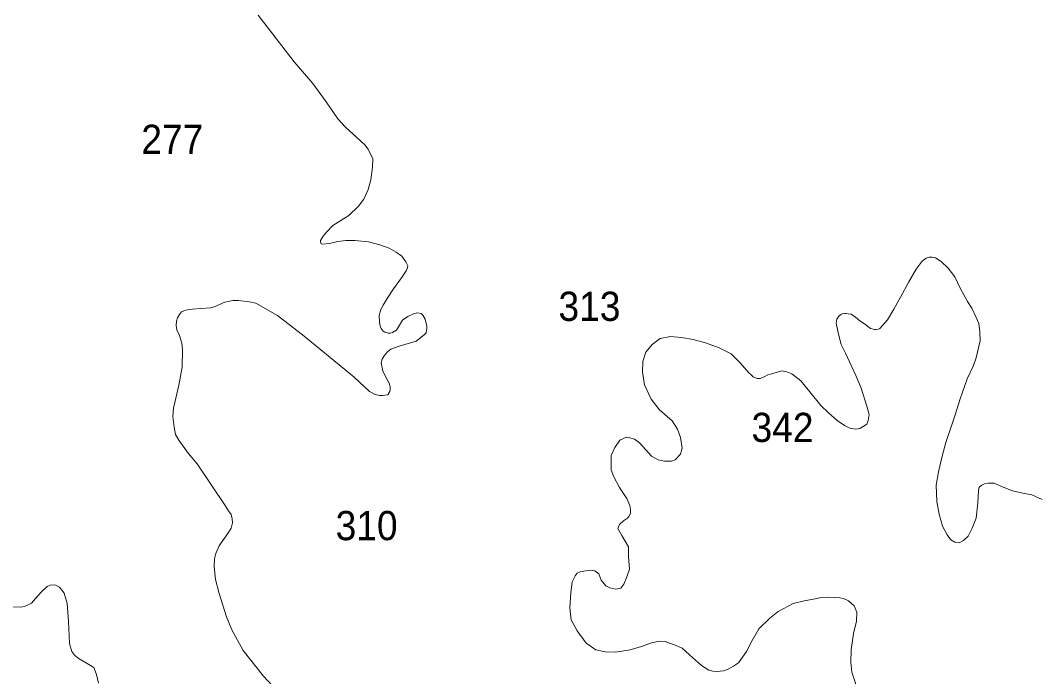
# Model space of a CAD drawing. Extents: x 445.4 to 500, y 8728.7 to 8784.
# Drawn here: x 454.45 to 460.01, y 8776.79 to 8780.39 of the extents above; entities that cross this region are included whole.
import ezdxf

# ---------------------------------------------------------------- set-up
doc = ezdxf.new("R2010")
doc.units = 0
doc.header["$LTSCALE"] = 0.064
doc.layers.add('2', color=7, linetype='Continuous', lineweight=13)
doc.layers.add('21', color=7, linetype='Continuous')

msp = doc.modelspace()

# ---------------------------------------------------------------- linework, layer by layer
at = {"layer": '2'}
for points in [[(455.7484, 8780.4153), (455.9444, 8780.1589), (456.0467, 8780.0396), (456.1204, 8779.9395), (456.1836, 8779.8473), (456.2247, 8779.8022), (456.309, 8779.725), (456.3314, 8779.7041), (456.3504, 8779.6811), (456.3755, 8779.629), (456.3735, 8779.5819), (456.3635, 8779.5127), (456.3504, 8779.4606), (456.3253, 8779.4075), (456.2969, 8779.3688), (456.2437, 8779.3177), (456.1554, 8779.2626), (456.1213, 8779.2265), (456.1032, 8779.2045), (456.0892, 8779.1814), (456.0882, 8779.1734), (456.0922, 8779.1634), (456.1002, 8779.1614), (456.1373, 8779.1654), (456.1845, 8779.1754), (456.2267, 8779.1814), (456.2758, 8779.1814), (456.3511, 8779.1734), (456.4133, 8779.1584), (456.4639, 8779.1386), (456.5021, 8779.1176), (456.5342, 8779.0965), (456.5562, 8779.0645), (456.5663, 8779.0434), (456.5653, 8779.0314), (456.5572, 8779.0154), (456.5322, 8778.9773), (456.488, 8778.9171), (456.4536, 8778.8643), (456.4315, 8778.8272), (456.4195, 8778.8042), (456.4105, 8778.7701), (456.4115, 8778.737), (456.4145, 8778.713), (456.4205, 8778.7), (456.4325, 8778.6859), (456.4416, 8778.6799), (456.4586, 8778.6749), (456.4707, 8778.6749), (456.4827, 8778.6779), (456.5048, 8778.6909), (456.5379, 8778.7451), (456.566, 8778.7661), (456.5971, 8778.7801), (456.6202, 8778.7851), (456.6393, 8778.7821), (456.6493, 8778.7731), (456.6623, 8778.7501), (456.6704, 8778.712), (456.6704, 8778.702), (456.6674, 8778.6759), (456.6563, 8778.6649)], [(460.0385, 8777.7642), (459.9821, 8777.7889), (459.9325, 8777.7979), (459.8761, 8777.8115), (459.8242, 8777.8317), (459.7745, 8777.8542), (459.7429, 8777.8542), (459.7226, 8777.8497), (459.7068, 8777.843), (459.6933, 8777.8317), (459.6888, 8777.8137), (459.6865, 8777.7461), (459.6775, 8777.6628), (459.6549, 8777.6065), (459.6324, 8777.5637), (459.6075, 8777.5389), (459.5827, 8777.5277), (459.5602, 8777.5299), (459.5376, 8777.5435), (459.5173, 8777.5705), (459.4925, 8777.6178), (459.4743, 8777.6841), (459.4607, 8777.7539), (459.4585, 8777.8417), (459.4697, 8777.9161), (459.49, 8778.0016), (459.5104, 8778.076), (459.5433, 8778.1723), (459.5638, 8778.2336), (459.5884, 8778.3155), (459.628, 8778.4246), (459.6623, 8778.4979), (459.676, 8778.5402), (459.6883, 8778.5865), (459.6992, 8778.6316), (459.6965, 8778.682), (459.691, 8778.727), (459.676, 8778.7598), (459.6525, 8778.8113), (459.6292, 8778.8481), (459.5896, 8778.9204), (459.5595, 8778.9831), (459.524, 8779.0309), (459.4857, 8779.0663), (459.4543, 8779.0868), (459.4365, 8779.0909), (459.4188, 8779.0895), (459.4024, 8779.0841), (459.3819, 8779.0677), (459.3491, 8779.0241), (459.3088, 8778.9554), (459.2631, 8778.8708), (459.2254, 8778.8051), (459.1905, 8778.7474), (459.1649, 8778.7166), (459.1502, 8778.7005), (459.1421, 8778.6965), (459.13, 8778.6951), (459.1206, 8778.6951), (459.1139, 8778.6965), (459.0977, 8778.7005), (459.083, 8778.7099), (459.0655, 8778.7246), (459.04, 8778.7421), (459.0158, 8778.7622), (458.9929, 8778.7783), (458.9768, 8778.781), (458.9647, 8778.7823), (458.958, 8778.7823), (458.9432, 8778.7796), (458.9365, 8778.7769), (458.9257, 8778.7676), (458.9136, 8778.7501), (458.9106, 8778.7285), (458.924, 8778.6694), (458.9377, 8778.6119), (458.9624, 8778.5654), (459.0173, 8778.4423)], [(456.6563, 8778.6649), (456.6122, 8778.6308), (456.5198, 8778.6028), (456.4745, 8778.586), (456.4545, 8778.5729), (456.4364, 8778.5499), (456.4254, 8778.5318), (456.4214, 8778.5128), (456.4304, 8778.4687), (456.4424, 8778.4417), (456.4645, 8778.4006), (456.4695, 8778.3805), (456.4695, 8778.3675), (456.4675, 8778.3555), (456.4575, 8778.3364), (456.4404, 8778.3344), (456.4284, 8778.3334), (456.4113, 8778.3324), (456.3882, 8778.3384), (456.3571, 8778.3555), (456.2738, 8778.4336), (456.0912, 8778.583), (455.9994, 8778.6587), (455.8529, 8778.771), (455.7345, 8778.8391), (455.6994, 8778.8451), (455.6402, 8778.8522), (455.6091, 8778.8532), (455.565, 8778.8431), (455.507, 8778.8182), (455.4869, 8778.8122), (455.4347, 8778.8092), (455.3886, 8778.8052), (455.3665, 8778.8042), (455.3404, 8778.7972), (455.3273, 8778.7902), (455.3163, 8778.7761), (455.3063, 8778.7581), (455.3013, 8778.74), (455.2993, 8778.717), (455.3023, 8778.6919), (455.3173, 8778.6609), (455.3304, 8778.6198), (455.3334, 8778.5847), (455.3324, 8778.4887), (455.3143, 8778.3894), (455.2912, 8778.2952), (455.2842, 8778.2635), (455.2812, 8778.2184), (455.2872, 8778.1602), (455.2952, 8778.1202), (455.3133, 8778.0881), (455.3644, 8778.0179), (455.4146, 8777.9598), (455.5664, 8777.7316), (455.5856, 8777.7028), (455.5997, 8777.6827), (455.6047, 8777.6587), (455.6067, 8777.6366), (455.5997, 8777.6076), (455.5816, 8777.5775), (455.5445, 8777.5274), (455.5335, 8777.5113), (455.5164, 8777.4693), (455.5084, 8777.4392), (455.5074, 8777.3971), (455.5133, 8777.3271), (455.5334, 8777.2499), (455.5745, 8777.1216), (455.6036, 8777.0515), (455.6662, 8776.9374), (455.7776, 8776.7981), (455.8739, 8776.6939)], [(459.0173, 8778.4423), (459.0474, 8778.3738), (459.0776, 8778.2753), (459.0913, 8778.2288), (459.0858, 8778.196), (459.0776, 8778.1768), (459.0584, 8778.1631), (459.0392, 8778.1522), (459.0173, 8778.1494), (458.9844, 8778.1549), (458.9569, 8778.1686), (458.9158, 8778.196), (458.868, 8778.2378), (458.8269, 8778.2789), (458.7666, 8778.3528), (458.7172, 8778.413), (458.6679, 8778.4513), (458.6405, 8778.4622), (458.613, 8778.4677), (458.5829, 8778.4595), (458.5637, 8778.454), (458.5363, 8778.4458), (458.5171, 8778.4349), (458.4951, 8778.4266), (458.4787, 8778.4266), (458.4568, 8778.4349), (458.4458, 8778.4458), (458.4321, 8778.4568), (458.3855, 8778.5115), (458.3361, 8778.5607), (458.2703, 8778.5936), (458.1963, 8778.6209), (458.1277, 8778.6401), (458.0647, 8778.651), (458.0044, 8778.6565), (457.9468, 8778.6456), (457.9028, 8778.6115), (457.8699, 8778.5704), (457.8534, 8778.5184), (457.8507, 8778.4609), (457.8617, 8778.3925), (457.8973, 8778.3132), (457.9439, 8778.2557), (458.0125, 8778.1955), (458.0426, 8778.149), (458.0591, 8778.1025), (458.0673, 8778.045), (458.0591, 8778.0121), (458.0289, 8777.982), (458.0097, 8777.9738), (457.9713, 8777.9738), (457.9357, 8777.982), (457.9001, 8778.0012), (457.8699, 8778.0368), (457.8343, 8778.0751), (457.8068, 8778.0942), (457.7739, 8778.1025), (457.763, 8778.1052), (457.7273, 8778.0888), (457.6994, 8778.0488), (457.6802, 8778.005), (457.6802, 8777.9722), (457.6802, 8777.9256), (457.6939, 8777.8873), (457.7241, 8777.8299), (457.7652, 8777.7696), (457.7817, 8777.7313), (457.7844, 8777.7094), (457.7844, 8777.6876), (457.7762, 8777.6711), (457.768, 8777.6629), (457.746, 8777.6465), (457.7241, 8777.6273), (457.7159, 8777.6055), (457.7378, 8777.5671), (457.7734, 8777.5054), (457.7734, 8777.4506), (457.7789, 8777.3822), (457.7652, 8777.3412), (457.7488, 8777.3001), (457.7323, 8777.2782), (457.7049, 8777.2728), (457.672, 8777.281), (457.6501, 8777.2919), (457.6254, 8777.322), (457.6117, 8777.3576), (457.5897, 8777.374), (457.5651, 8777.3768), (457.5404, 8777.374), (457.5102, 8777.3685), (457.4938, 8777.3603), (457.4828, 8777.3467), (457.4664, 8777.3138), (457.4581, 8777.2536), (457.4526, 8777.1715), (457.4609, 8777.1058), (457.4938, 8777.0456), (457.5431, 8776.9772), (457.5952, 8776.9416), (457.6473, 8776.9307), (457.7021, 8776.928)], [(454.874, 8776.7583), (454.8632, 8776.807), (454.8492, 8776.8441), (454.8121, 8776.8671), (454.7679, 8776.8922), (454.7448, 8776.9112), (454.7288, 8776.9333), (454.7147, 8776.9764), (454.7106, 8777.0964), (454.7026, 8777.1956), (454.6865, 8777.2507), (454.6604, 8777.2848), (454.6354, 8777.2978), (454.6103, 8777.2958), (454.5932, 8777.2888), (454.5611, 8777.2577), (454.529, 8777.2226), (454.5079, 8777.1966), (454.4688, 8777.1795), (454.4477, 8777.1755), (454.3999, 8777.1776)], [(457.7021, 8776.928), (457.7839, 8776.942), (457.8448, 8776.9594), (457.9004, 8776.9802), (457.9422, 8776.9889), (457.9752, 8776.9871), (457.9979, 8776.9785), (458.0257, 8776.968), (458.0674, 8776.9507), (458.1075, 8776.9142), (458.1736, 8776.8552), (458.2136, 8776.8309), (458.2362, 8776.8239), (458.2571, 8776.8222), (458.2936, 8776.8274), (458.3197, 8776.8361), (458.3493, 8776.8517), (458.3754, 8776.8708), (458.42, 8776.9324), (458.4513, 8776.9932), (458.4878, 8777.0557), (458.547, 8777.1147), (458.5939, 8777.1512), (458.6757, 8777.1946), (458.7349, 8777.2102), (458.7871, 8777.2189), (458.8305, 8777.2276), (458.8688, 8777.2293), (458.9054, 8777.2276), (458.9297, 8777.2258), (458.9506, 8777.2224), (458.9784, 8777.2102), (459.0097, 8777.1824), (459.0237, 8777.1477), (459.0224, 8777.0983), (459.005, 8777.0305), (458.9928, 8776.942), (458.9911, 8776.8743), (458.996, 8776.8196), (459.036, 8776.6963)]]:
    msp.add_lwpolyline(points, dxfattribs=at)

# ---------------------------------------------------------------- texts
at = {"layer": '21', "width": 0.95}
for s, p in [('277', (455.1083, 8779.6552)), ('313', (457.391, 8778.7414)), ('342', (458.4474, 8778.0786)), ('310', (456.1715, 8777.5415))]:
    msp.add_text(s, height=0.16, dxfattribs=at).set_placement(p)

doc.saveas('drawing.dxf')
